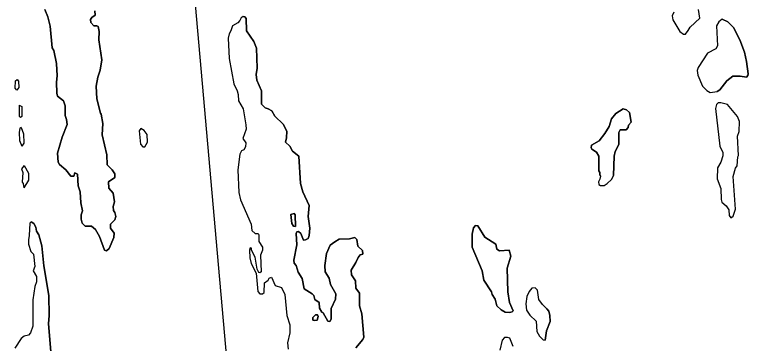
# Model space of a CAD drawing. Extents: x 642515 to 647219, y 6080136 to 6084356.
# Drawn here: x 645140.31 to 645170.37, y 6080979.22 to 6080992.7 of the extents above; entities that cross this region are included whole.
import ezdxf

# ---------------------------------------------------------------- set-up
doc = ezdxf.new("R2010")
doc.units = 0
doc.layers.add('Level 63', color=7, linetype='Continuous')

msp = doc.modelspace()

# ---------------------------------------------------------------- linework, layer by layer
at = {"layer": 'Level 63'}
for points in [[(645148.012, 6080989.875), (645147.397, 6080996.83)], [(645142.78, 6080986.21), (645142.73, 6080986.07), (645142.61, 6080986.08), (645142.41, 6080986.33), (645142.14, 6080986.56), (645142.09, 6080986.65), (645142.07, 6080987.02), (645142.25, 6080987.67), (645142.46, 6080988.19), (645142.44, 6080988.4), (645142.38, 6080988.56), (645142.38, 6080988.96), (645142.31, 6080989.17), (645142.07, 6080989.36), (645142.04, 6080989.48), (645142.02, 6080989.93), (645142.05, 6080990.19), (645142.02, 6080990.69), (645141.91, 6080991.23), (645141.85, 6080991.34), (645141.77, 6080992.23), (645141.67, 6080992.6), (645141.54, 6080992.91)], [(645141.54, 6080992.91), (645141.67, 6080992.6), (645141.77, 6080992.23), (645141.85, 6080991.34), (645141.91, 6080991.23), (645142.02, 6080990.69), (645142.05, 6080990.19), (645142.02, 6080989.93), (645142.04, 6080989.48), (645142.07, 6080989.36), (645142.31, 6080989.17), (645142.38, 6080988.96), (645142.38, 6080988.56), (645142.44, 6080988.4), (645142.46, 6080988.19), (645142.25, 6080987.67), (645142.07, 6080987.02), (645142.09, 6080986.65), (645142.14, 6080986.56), (645142.41, 6080986.33), (645142.61, 6080986.08), (645142.73, 6080986.07), (645142.78, 6080986.21)], [(645143.6, 6080992.85), (645143.61, 6080992.68), (645143.47, 6080992.58), (645143.42, 6080992.5), (645143.43, 6080992.37), (645143.56, 6080992.24), (645143.67, 6080992.24), (645143.73, 6080992.21), (645143.77, 6080992.01), (645143.76, 6080991.66), (645143.88, 6080990.85), (645143.81, 6080990.42), (645143.72, 6080990.14), (645143.65, 6080989.76), (645143.68, 6080989.25), (645143.83, 6080988.66), (645143.86, 6080988.62), (645143.92, 6080988.24), (645143.9, 6080987.77), (645144.09, 6080986.95), (645144.1, 6080986.54), (645144.31, 6080986.33), (645144.41, 6080986.17), (645144.41, 6080986.02), (645144.16, 6080985.84), (645144.17, 6080985.58), (645144.34, 6080985.38), (645144.4, 6080985.03), (645144.35, 6080984.83), (645144.36, 6080984.67), (645144.42, 6080984.59), (645144.46, 6080984.42), (645144.41, 6080984.28), (645144.24, 6080984.11), (645144.24, 6080983.94), (645144.38, 6080983.74), (645144.37, 6080983.56), (645144.18, 6080983.11), (645144.07, 6080983.01), (645143.99, 6080983.05), (645143.78, 6080983.61), (645143.62, 6080983.89), (645143.46, 6080984.03), (645143.2, 6080984.03), (645143.07, 6080984.15), (645143.03, 6080984.31), (645143.04, 6080984.49), (645143.09, 6080984.65), (645143.02, 6080984.99), (645142.99, 6080985.44), (645142.91, 6080985.68), (645142.88, 6080986.16), (645142.78, 6080986.21)], [(645142.78, 6080986.21), (645142.88, 6080986.16), (645142.91, 6080985.68), (645142.99, 6080985.44), (645143.02, 6080984.99), (645143.09, 6080984.65), (645143.04, 6080984.49), (645143.03, 6080984.31), (645143.07, 6080984.15), (645143.2, 6080984.03), (645143.46, 6080984.03), (645143.62, 6080983.89), (645143.78, 6080983.61), (645143.99, 6080983.05), (645144.07, 6080983.01), (645144.18, 6080983.11), (645144.37, 6080983.56), (645144.38, 6080983.74), (645144.24, 6080983.94), (645144.24, 6080984.11), (645144.41, 6080984.28), (645144.46, 6080984.42), (645144.42, 6080984.59), (645144.36, 6080984.67), (645144.35, 6080984.83), (645144.4, 6080985.03), (645144.34, 6080985.38), (645144.17, 6080985.58), (645144.16, 6080985.84), (645144.41, 6080986.02), (645144.41, 6080986.17), (645144.31, 6080986.33), (645144.1, 6080986.54), (645144.09, 6080986.95), (645143.9, 6080987.77), (645143.92, 6080988.24), (645143.86, 6080988.62), (645143.83, 6080988.66), (645143.68, 6080989.25), (645143.65, 6080989.76), (645143.72, 6080990.14), (645143.81, 6080990.42), (645143.88, 6080990.85), (645143.76, 6080991.66), (645143.77, 6080992.01), (645143.73, 6080992.21), (645143.67, 6080992.24), (645143.56, 6080992.24), (645143.43, 6080992.37), (645143.42, 6080992.5), (645143.47, 6080992.58), (645143.61, 6080992.68), (645143.6, 6080992.85)], [(645167.32, 6080992.8), (645167.25, 6080992.65), (645167.27, 6080992.49), (645167.57, 6080992), (645167.71, 6080991.9), (645167.8, 6080991.9), (645167.91, 6080992.05), (645167.99, 6080992.18), (645168.38, 6080992.55), (645168.33, 6080992.91)], [(645167.32, 6080992.8), (645167.25, 6080992.65), (645167.27, 6080992.49), (645167.57, 6080992), (645167.71, 6080991.9), (645167.8, 6080991.9), (645167.91, 6080992.05), (645167.99, 6080992.18), (645168.38, 6080992.55), (645168.33, 6080992.91)], [(645149.67, 6080992.62), (645149.59, 6080992.57), (645149.54, 6080992.45), (645149.45, 6080992.36), (645149.24, 6080992.24), (645149.17, 6080992.03), (645149.1, 6080991.91), (645149.06, 6080991.73), (645149.1, 6080990.9), (645149.29, 6080989.86), (645149.43, 6080989.58), (645149.47, 6080989.42), (645149.48, 6080989.17), (645149.67, 6080988.84), (645149.78, 6080988.18), (645149.79, 6080988), (645149.66, 6080987.62), (645149.78, 6080987.44), (645149.77, 6080987.28), (645149.7, 6080987.16), (645149.6, 6080987.11), (645149.53, 6080986.98), (645149.46, 6080986.33), (645149.5, 6080985.41), (645149.56, 6080985.1), (645150, 6080984.11), (645150.03, 6080983.85), (645150.17, 6080983.73), (645150.28, 6080983.72), (645150.31, 6080983.67), (645150.32, 6080983.4), (645150.47, 6080983.17), (645150.47, 6080983.04), (645150.38, 6080982.84), (645150.41, 6080982.15), (645150.36, 6080982.12), (645150.32, 6080982.13), (645150.25, 6080982.26), (645150.16, 6080982.75), (645150.02, 6080983.05), (645150.02, 6080983.12), (645149.96, 6080983.14), (645149.93, 6080983.04), (645149.95, 6080982.73), (645150, 6080982.5), (645150.2, 6080982.1), (645150.27, 6080981.35), (645150.35, 6080981.26), (645150.46, 6080981.26), (645150.53, 6080981.31), (645150.54, 6080981.7), (645150.7, 6080981.81), (645150.74, 6080981.89), (645150.83, 6080981.93), (645150.98, 6080981.59), (645151.24, 6080981.52), (645151.38, 6080981.23)], [(645152.11, 6080985.43), (645152.02, 6080985.78), (645151.95, 6080986.9), (645151.69, 6080987.1), (645151.59, 6080987.3), (645151.41, 6080987.47), (645151.45, 6080987.65), (645151.46, 6080987.92), (645151.31, 6080988.21), (645150.97, 6080988.53), (645150.85, 6080988.76), (645150.7, 6080988.84), (645150.58, 6080988.87), (645150.43, 6080989.03), (645150.43, 6080989.58), (645150.23, 6080990.01), (645150.2, 6080990.24), (645150.24, 6080990.5), (645150.22, 6080991.32), (645150.11, 6080991.6), (645149.81, 6080992.03), (645149.79, 6080992.54), (645149.74, 6080992.6), (645149.67, 6080992.62), (645149.59, 6080992.57), (645149.54, 6080992.45), (645149.45, 6080992.36), (645149.24, 6080992.24), (645149.17, 6080992.03), (645149.1, 6080991.91), (645149.06, 6080991.73), (645149.1, 6080990.9), (645149.29, 6080989.86), (645149.43, 6080989.58), (645149.47, 6080989.42), (645149.48, 6080989.17), (645149.67, 6080988.84), (645149.78, 6080988.18), (645149.79, 6080988), (645149.66, 6080987.62), (645149.78, 6080987.44), (645149.77, 6080987.28), (645149.7, 6080987.16), (645149.6, 6080987.11), (645149.53, 6080986.98), (645149.46, 6080986.33), (645149.5, 6080985.41), (645149.56, 6080985.1), (645150, 6080984.11), (645150.03, 6080983.85), (645150.17, 6080983.73), (645150.28, 6080983.72), (645150.31, 6080983.67), (645150.32, 6080983.4), (645150.47, 6080983.17), (645150.47, 6080983.04), (645150.38, 6080982.84), (645150.41, 6080982.15), (645150.36, 6080982.12), (645150.32, 6080982.13), (645150.25, 6080982.26), (645150.16, 6080982.75), (645150.02, 6080983.05), (645150.02, 6080983.12), (645149.96, 6080983.14), (645149.93, 6080983.04), (645149.95, 6080982.73), (645150, 6080982.5), (645150.2, 6080982.1), (645150.27, 6080981.35), (645150.35, 6080981.26), (645150.46, 6080981.26), (645150.53, 6080981.31), (645150.54, 6080981.7), (645150.7, 6080981.81), (645150.74, 6080981.89), (645150.83, 6080981.93), (645150.98, 6080981.59), (645151.24, 6080981.52), (645151.38, 6080981.23), (645151.46, 6080980.36), (645151.59, 6080979.98), (645151.59, 6080979.65), (645151.49, 6080979.24), (645151.51, 6080978.99)], [(645149.67, 6080992.62), (645149.74, 6080992.6), (645149.79, 6080992.54), (645149.81, 6080992.03), (645150.11, 6080991.6), (645150.22, 6080991.32), (645150.24, 6080990.5), (645150.2, 6080990.24), (645150.23, 6080990.01), (645150.43, 6080989.58), (645150.43, 6080989.03), (645150.58, 6080988.87), (645150.7, 6080988.84), (645150.85, 6080988.76), (645150.97, 6080988.53), (645151.31, 6080988.21), (645151.46, 6080987.92), (645151.45, 6080987.65), (645151.41, 6080987.47), (645151.59, 6080987.3), (645151.69, 6080987.1), (645151.95, 6080986.9), (645152.02, 6080985.78), (645152.11, 6080985.43), (645152.37, 6080984.87), (645152.34, 6080984.42), (645152.4, 6080983.95), (645152.38, 6080983.64), (645152.33, 6080983.52), (645152.23, 6080983.46), (645152.15, 6080983.45), (645152.04, 6080983.73), (645151.94, 6080983.81), (645151.87, 6080983.8), (645151.85, 6080983.73), (645151.87, 6080983.26), (645151.75, 6080982.63), (645151.76, 6080982.51), (645151.85, 6080982.41), (645151.92, 6080982.14), (645152.09, 6080981.88), (645152.17, 6080981.46), (645152.5, 6080981.26), (645152.57, 6080981.19), (645152.61, 6080981.02), (645152.79, 6080980.9), (645152.8, 6080980.66), (645152.89, 6080980.5), (645152.95, 6080980.47), (645153.14, 6080980.14), (645153.22, 6080980.12), (645153.28, 6080980.21), (645153.28, 6080980.65), (645153.46, 6080981.03), (645153.47, 6080981.25), (645153.25, 6080981.63), (645153.2, 6080981.9), (645153.03, 6080982.16), (645153.02, 6080982.41), (645153.08, 6080982.9), (645153.24, 6080983.25), (645153.43, 6080983.39), (645153.61, 6080983.49), (645154.03, 6080983.51), (645154.25, 6080983.56), (645154.33, 6080983.48), (645154.37, 6080983.21), (645154.56, 6080983.03), (645154.57, 6080982.88), (645154.47, 6080982.85), (645154.38, 6080982.74), (645154.29, 6080982.54), (645154.1, 6080982.23), (645154.11, 6080982.03), (645154.27, 6080981.79), (645154.29, 6080981.48), (645154.44, 6080981.28), (645154.44, 6080980.76), (645154.54, 6080980.43), (645154.61, 6080979.48), (645154.57, 6080979.38), (645154.29, 6080979.04)], [(645169.3, 6080992.51), (645169.16, 6080992.4), (645169.06, 6080992.24), (645169.11, 6080991.42), (645169.04, 6080991.3), (645168.7, 6080991.12), (645168.32, 6080990.53), (645168.28, 6080990.4), (645168.3, 6080990.22), (645168.49, 6080989.77), (645168.67, 6080989.59), (645168.81, 6080989.5), (645169.09, 6080989.54)], [(645168.81, 6080989.5), (645169.09, 6080989.54), (645169.2, 6080989.62), (645169.49, 6080989.99), (645169.74, 6080990.17), (645170.03, 6080990.18), (645170.29, 6080990.13), (645170.35, 6080990.2), (645170.37, 6080990.27), (645170.3, 6080990.77), (645170.21, 6080991.16), (645170.02, 6080991.66), (645169.76, 6080992.17), (645169.53, 6080992.4), (645169.3, 6080992.51), (645169.16, 6080992.4), (645169.06, 6080992.24), (645169.11, 6080991.42), (645169.04, 6080991.3), (645168.7, 6080991.12), (645168.32, 6080990.53), (645168.28, 6080990.4), (645168.3, 6080990.22), (645168.49, 6080989.77), (645168.67, 6080989.59), (645168.81, 6080989.5)], [(645169.3, 6080992.51), (645169.53, 6080992.4), (645169.76, 6080992.17), (645170.02, 6080991.66), (645170.21, 6080991.16), (645170.3, 6080990.77), (645170.37, 6080990.27), (645170.35, 6080990.2), (645170.29, 6080990.13), (645170.03, 6080990.18), (645169.74, 6080990.17), (645169.49, 6080989.99), (645169.2, 6080989.62), (645169.09, 6080989.54)], [(645140.4, 6080989.6), (645140.33, 6080989.68), (645140.34, 6080989.98), (645140.41, 6080990.04), (645140.46, 6080989.97), (645140.48, 6080989.71), (645140.4, 6080989.6)], [(645148.626, 6080982.92), (645148.012, 6080989.875)], [(645140.49, 6080988.98), (645140.5, 6080988.54), (645140.55, 6080988.48)], [(645140.49, 6080988.98), (645140.6, 6080988.93), (645140.6, 6080988.52), (645140.55, 6080988.48)], [(645169.24, 6080989.08), (645169.13, 6080989.08), (645169.07, 6080989.02), (645169.02, 6080988.85), (645169.2, 6080987.31), (645169.32, 6080987.05), (645169.33, 6080986.91), (645169.25, 6080986.65), (645169.11, 6080986.42), (645169.1, 6080985.97), (645169.24, 6080985.57), (645169.26, 6080985.12), (645169.29, 6080985.01), (645169.46, 6080984.86), (645169.57, 6080984.7), (645169.59, 6080984.46), (645169.66, 6080984.37), (645169.75, 6080984.44), (645169.84, 6080984.73), (645169.75, 6080986.06), (645169.84, 6080986.41), (645169.91, 6080986.5), (645169.94, 6080986.87), (645169.97, 6080986.92), (645169.93, 6080987.71), (645169.99, 6080987.91), (645170.01, 6080988.32), (645169.92, 6080988.52), (645169.51, 6080989.02), (645169.24, 6080989.08)], [(645169.51, 6080989.02), (645169.24, 6080989.08), (645169.13, 6080989.08), (645169.07, 6080989.02), (645169.02, 6080988.85), (645169.2, 6080987.31), (645169.32, 6080987.05), (645169.33, 6080986.91), (645169.25, 6080986.65), (645169.11, 6080986.42), (645169.1, 6080985.97), (645169.24, 6080985.57), (645169.26, 6080985.12), (645169.29, 6080985.01), (645169.46, 6080984.86), (645169.57, 6080984.7), (645169.59, 6080984.46), (645169.66, 6080984.37), (645169.75, 6080984.44), (645169.84, 6080984.73), (645169.75, 6080986.06), (645169.84, 6080986.41), (645169.91, 6080986.5), (645169.94, 6080986.87), (645169.97, 6080986.92), (645169.93, 6080987.71), (645169.99, 6080987.91), (645170.01, 6080988.32), (645169.92, 6080988.52), (645169.51, 6080989.02)], [(645164.29, 6080986.12), (645164.29, 6080986.23), (645164.24, 6080986.3), (645164.24, 6080986.9), (645164.15, 6080987.06), (645163.96, 6080987.18), (645163.93, 6080987.24), (645163.94, 6080987.34), (645164.26, 6080987.53), (645164.49, 6080987.82), (645164.67, 6080988.11), (645164.77, 6080988.42), (645164.94, 6080988.64), (645165.24, 6080988.84), (645165.38, 6080988.8), (645165.5, 6080988.68), (645165.57, 6080988.29), (645165.46, 6080988.16), (645165.45, 6080988.07), (645165.37, 6080987.98), (645165.12, 6080987.97), (645165.06, 6080987.87), (645165.07, 6080987.38), (645164.91, 6080987.09), (645164.87, 6080986.9), (645164.85, 6080986.11), (645164.77, 6080985.94), (645164.59, 6080985.77)], [(645164.46, 6080985.69), (645164.59, 6080985.77), (645164.77, 6080985.94), (645164.85, 6080986.11), (645164.87, 6080986.9), (645164.91, 6080987.09), (645165.07, 6080987.38), (645165.06, 6080987.87), (645165.12, 6080987.97), (645165.37, 6080987.98), (645165.45, 6080988.07), (645165.46, 6080988.16), (645165.57, 6080988.29), (645165.5, 6080988.68), (645165.38, 6080988.8), (645165.24, 6080988.84), (645164.94, 6080988.64), (645164.77, 6080988.42), (645164.67, 6080988.11), (645164.49, 6080987.82), (645164.26, 6080987.53), (645163.94, 6080987.34), (645163.93, 6080987.24), (645163.96, 6080987.18), (645164.15, 6080987.06), (645164.24, 6080986.9), (645164.24, 6080986.3), (645164.29, 6080986.23), (645164.29, 6080986.12), (645164.31, 6080986.07), (645164.29, 6080985.95), (645164.23, 6080985.85), (645164.24, 6080985.73), (645164.31, 6080985.69), (645164.46, 6080985.69)], [(645140.58, 6080988.07), (645140.52, 6080988.04), (645140.49, 6080987.87), (645140.51, 6080987.54), (645140.6, 6080987.31)], [(645140.58, 6080988.07), (645140.67, 6080987.81), (645140.68, 6080987.43), (645140.6, 6080987.31)], [(645145.61, 6080987.95), (645145.48, 6080988.03), (645145.41, 6080987.94), (645145.47, 6080987.39), (645145.56, 6080987.28), (645145.64, 6080987.28), (645145.75, 6080987.47), (645145.74, 6080987.79), (645145.61, 6080987.95)], [(645140.7, 6080986.52), (645140.59, 6080986.38), (645140.64, 6080986.23), (645140.62, 6080985.83), (645140.66, 6080985.78), (645140.68, 6080985.6)], [(645140.7, 6080986.52), (645140.87, 6080986.2), (645140.88, 6080985.91), (645140.68, 6080985.6)], [(645164.29, 6080986.12), (645164.31, 6080986.07), (645164.29, 6080985.95), (645164.23, 6080985.85), (645164.24, 6080985.73), (645164.31, 6080985.69), (645164.46, 6080985.69), (645164.59, 6080985.77)], [(645154.29, 6080979.04), (645154.57, 6080979.38), (645154.61, 6080979.48), (645154.54, 6080980.43), (645154.44, 6080980.76), (645154.44, 6080981.28), (645154.29, 6080981.48), (645154.27, 6080981.79), (645154.11, 6080982.03), (645154.1, 6080982.23), (645154.29, 6080982.54), (645154.38, 6080982.74), (645154.47, 6080982.85), (645154.57, 6080982.88), (645154.56, 6080983.03), (645154.37, 6080983.21), (645154.33, 6080983.48), (645154.25, 6080983.56), (645154.03, 6080983.51), (645153.61, 6080983.49), (645153.43, 6080983.39), (645153.24, 6080983.25), (645153.08, 6080982.9), (645153.02, 6080982.41), (645153.03, 6080982.16), (645153.2, 6080981.9), (645153.25, 6080981.63), (645153.47, 6080981.25), (645153.46, 6080981.03), (645153.28, 6080980.65), (645153.28, 6080980.21), (645153.22, 6080980.12), (645153.14, 6080980.14), (645152.95, 6080980.47), (645152.89, 6080980.5), (645152.8, 6080980.66), (645152.79, 6080980.9), (645152.61, 6080981.02), (645152.57, 6080981.19), (645152.5, 6080981.26), (645152.17, 6080981.46), (645152.09, 6080981.88), (645151.92, 6080982.14), (645151.85, 6080982.41), (645151.76, 6080982.51), (645151.75, 6080982.63), (645151.87, 6080983.26), (645151.85, 6080983.73), (645151.87, 6080983.8), (645151.94, 6080983.81), (645152.04, 6080983.73), (645152.15, 6080983.45), (645152.23, 6080983.46), (645152.33, 6080983.52), (645152.38, 6080983.64), (645152.4, 6080983.95), (645152.34, 6080984.42), (645152.37, 6080984.87), (645152.11, 6080985.43)], [(645151.76, 6080984.54), (645151.62, 6080984.5), (645151.67, 6080984.14), (645151.74, 6080984.03), (645151.82, 6080984.01), (645151.8, 6080984.49), (645151.76, 6080984.54)], [(645151.76, 6080984.54), (645151.8, 6080984.49), (645151.82, 6080984.01), (645151.74, 6080984.03), (645151.67, 6080984.14), (645151.62, 6080984.5), (645151.76, 6080984.54)], [(645140.98, 6080984.2), (645140.93, 6080984.15), (645140.91, 6080983.64), (645140.87, 6080983.46), (645140.88, 6080983.29), (645140.97, 6080982.99), (645141.08, 6080982.88), (645141.13, 6080982.37), (645141.07, 6080982.19), (645141.2, 6080981.96), (645141.2, 6080981.74), (645141.14, 6080981.55), (645141.06, 6080981.01), (645141.05, 6080979.93), (645140.96, 6080979.65), (645140.87, 6080979.56), (645140.7, 6080979.52), (645140.57, 6080979.42), (645140.31, 6080979.03)], [(645141.79, 6080978.89), (645141.69, 6080980.02), (645141.72, 6080980.36), (645141.71, 6080981.19), (645141.5, 6080982.4), (645141.42, 6080983.22), (645141.3, 6080983.67), (645141.21, 6080983.82), (645141.18, 6080983.99), (645141.09, 6080984.13), (645140.98, 6080984.2), (645140.93, 6080984.15), (645140.91, 6080983.64), (645140.87, 6080983.46), (645140.88, 6080983.29), (645140.97, 6080982.99), (645141.08, 6080982.88), (645141.13, 6080982.37), (645141.07, 6080982.19), (645141.2, 6080981.96), (645141.2, 6080981.74), (645141.14, 6080981.55), (645141.06, 6080981.01), (645141.05, 6080979.93), (645140.96, 6080979.65), (645140.87, 6080979.56), (645140.7, 6080979.52), (645140.57, 6080979.42), (645140.31, 6080979.03)], [(645140.98, 6080984.2), (645141.09, 6080984.13), (645141.18, 6080983.99), (645141.21, 6080983.82), (645141.3, 6080983.67), (645141.42, 6080983.22), (645141.5, 6080982.4), (645141.71, 6080981.19), (645141.72, 6080980.36), (645141.69, 6080980.02), (645141.79, 6080978.89), (645141.86, 6080978.74), (645141.86, 6080978.59), (645141.69, 6080978.16), (645141.59, 6080978.18), (645141.48, 6080978.32), (645141.36, 6080978.55), (645141.29, 6080978.62), (645141.19, 6080978.58), (645141.13, 6080978.47), (645141.09, 6080977.94), (645140.98, 6080977.47), (645140.94, 6080977.07), (645141.02, 6080976.93)], [(645160.7, 6080980.51), (645160.58, 6080980.49), (645160.41, 6080980.5), (645160.24, 6080980.6), (645160.07, 6080980.76), (645160, 6080981.03), (645159.88, 6080981.22), (645159.85, 6080981.33), (645159.53, 6080981.81), (645159.47, 6080982.19), (645159.06, 6080983.16), (645159.06, 6080983.7), (645159.11, 6080983.96), (645159.19, 6080984.05), (645159.29, 6080984.04), (645159.57, 6080983.58), (645160.03, 6080983.29), (645160.07, 6080983.08), (645160.17, 6080983.01), (645160.57, 6080983.04), (645160.64, 6080982.8), (645160.49, 6080982.3), (645160.51, 6080981.34), (645160.59, 6080980.9), (645160.74, 6080980.56), (645160.7, 6080980.51)], [(645160.7, 6080980.51), (645160.74, 6080980.56), (645160.59, 6080980.9), (645160.51, 6080981.34), (645160.49, 6080982.3), (645160.64, 6080982.8), (645160.57, 6080983.04), (645160.17, 6080983.01), (645160.07, 6080983.08), (645160.03, 6080983.29), (645159.57, 6080983.58), (645159.29, 6080984.04), (645159.19, 6080984.05), (645159.11, 6080983.96), (645159.06, 6080983.7), (645159.06, 6080983.16), (645159.47, 6080982.19), (645159.53, 6080981.81), (645159.85, 6080981.33), (645159.88, 6080981.22), (645160, 6080981.03), (645160.07, 6080980.76), (645160.24, 6080980.6), (645160.41, 6080980.5), (645160.58, 6080980.49), (645160.7, 6080980.51)], [(645149.212, 6080976.289), (645148.626, 6080982.92)], [(645162.12, 6080980.64), (645161.93, 6080980.82), (645161.78, 6080981.02), (645161.73, 6080981.4), (645161.63, 6080981.5), (645161.5, 6080981.48), (645161.39, 6080981.35), (645161.3, 6080981.14), (645161.26, 6080980.85), (645161.28, 6080980.59), (645161.42, 6080980.38), (645161.68, 6080980.13), (645161.71, 6080979.71), (645161.82, 6080979.52), (645161.97, 6080979.37), (645162.04, 6080979.36)], [(645161.97, 6080979.37), (645162.04, 6080979.36), (645162.1, 6080979.74), (645162.25, 6080980.12), (645162.24, 6080980.36), (645162.2, 6080980.55), (645162.12, 6080980.64), (645161.93, 6080980.82), (645161.78, 6080981.02), (645161.73, 6080981.4), (645161.63, 6080981.5), (645161.5, 6080981.48), (645161.39, 6080981.35), (645161.3, 6080981.14), (645161.26, 6080980.85), (645161.28, 6080980.59), (645161.42, 6080980.38), (645161.68, 6080980.13), (645161.71, 6080979.71), (645161.82, 6080979.52), (645161.97, 6080979.37)], [(645151.38, 6080981.23), (645151.46, 6080980.36), (645151.59, 6080979.98), (645151.59, 6080979.65), (645151.49, 6080979.24), (645151.51, 6080978.99)], [(645162.12, 6080980.64), (645162.2, 6080980.55), (645162.24, 6080980.36), (645162.25, 6080980.12), (645162.1, 6080979.74), (645162.04, 6080979.36)], [(645152.72, 6080980.39), (645152.63, 6080980.39), (645152.53, 6080980.29), (645152.52, 6080980.18), (645152.58, 6080980.16), (645152.7, 6080980.18), (645152.74, 6080980.33), (645152.72, 6080980.39)], [(645152.72, 6080980.39), (645152.74, 6080980.33), (645152.7, 6080980.18), (645152.58, 6080980.16), (645152.52, 6080980.18), (645152.53, 6080980.29), (645152.63, 6080980.39), (645152.72, 6080980.39)], [(645160.74, 6080979.09), (645160.6, 6080979.43), (645160.5, 6080979.47), (645160.38, 6080979.46), (645160.28, 6080979.35), (645160.19, 6080978.95)], [(645160.74, 6080979.09), (645160.6, 6080979.43), (645160.5, 6080979.47), (645160.38, 6080979.46), (645160.28, 6080979.35), (645160.19, 6080978.95)]]:
    msp.add_lwpolyline(points, dxfattribs=at)

doc.saveas('drawing.dxf')
